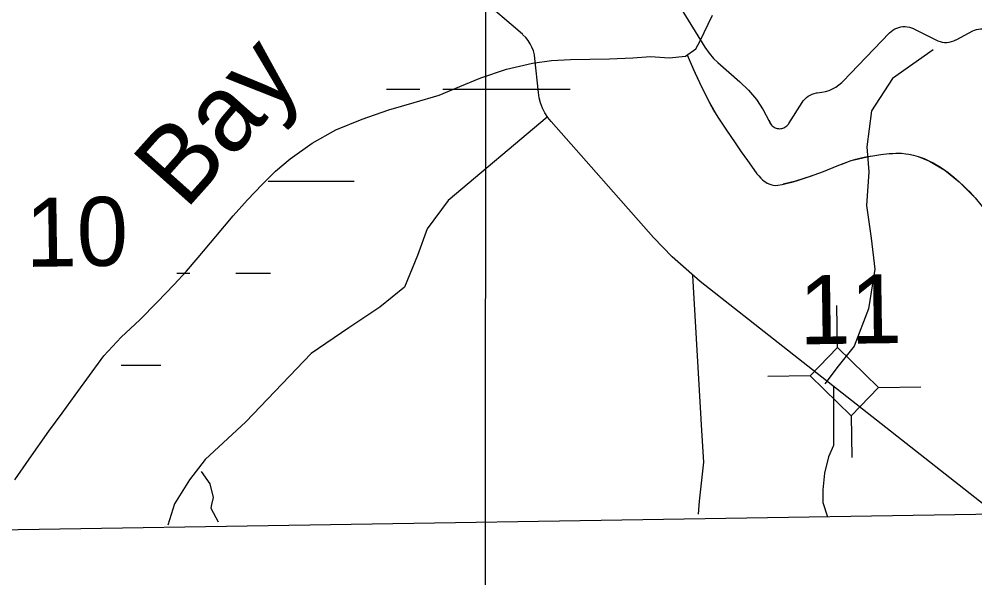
# Model space of a CAD drawing. Extents: x 2480962 to 2688785, y 277103 to 599240.
# Drawn here: x 2534096 to 2540333, y 549737 to 553384 of the extents above; entities that cross this region are included whole.
import ezdxf

# ---------------------------------------------------------------- set-up
doc = ezdxf.new("R2010")
doc.units = 0
for name, color, linetype in [('Divided_Highway', 7, 'Continuous'), ('Level 42', 7, 'Continuous'), ('Narrow River Creek and Branch and Slough', 7, 'Continuous'), ('Section Lines', 7, 'Continuous'), ('Section Numbers', 7, 'Continuous'), ('Swamps', 7, 'Continuous'), ('Uninventoried Roads and Features', 7, 'Continuous')]:
    doc.layers.add(name, color=color, linetype=linetype)

msp = doc.modelspace()

# ---------------------------------------------------------------- linework, layer by layer
at = {"layer": 'Divided_Highway'}
msp.add_line((2519678.265, 549823.789), (2559042.308, 550450.169), dxfattribs=at)
at = {"layer": 'Narrow River Creek and Branch and Slough'}
for points in [[(2534068.208, 550376.972), (2534160.382, 550512.106), (2534290.184, 550693.695), (2534375.883, 550811.218), (2534461.582, 550928.742), (2534555.07, 551056.949), (2534648.562, 551185.155), (2534761.382, 551307.011), (2534883.355, 551421.112), (2534995.981, 551535.882), (2535107.649, 551651.63), (2535186.809, 551739.065), (2535263.932, 551828.313), (2535378.515, 551964.677), (2535492.975, 552101.188), (2535585.353, 552204.194), (2535680.622, 552304.752), (2535769.286, 552390.658), (2535863.455, 552471.243), (2536006.882, 552575.55), (2536162.245, 552660.543), (2536334.127, 552731.674), (2536509.316, 552792.388), (2536672.827, 552839.054), (2536835.724, 552886.935), (2536972.435, 552943.642), (2537109.034, 553001.864), (2537275.439, 553056.691), (2537446.008, 553096.562), (2537569.771, 553113.355), (2537694.039, 553121.264), (2537820.855, 553122.566), (2537947.62, 553124.903), (2538100.759, 553132.385), (2538216.918, 553139.338), (2538338.56, 553130.512), (2538444.085, 553142.597), (2538512.162, 553191.149), (2538537.975, 553239.095), (2538620.365, 553409.431)], [(2538454.698, 553150.167), (2538494.311, 553059.35), (2538536.1, 552969.478), (2538592.102, 552854.735), (2538655.198, 552743.885), (2538710.965, 552659.552), (2538768.278, 552576.353), (2538808.563, 552518.735), (2538848.993, 552461.218), (2538851.185, 552458.059)], [(2539459.174, 552435.369), (2539525.344, 552460.35), (2539648.67, 552490.086), (2539651.062, 552490.396)], [(2539948.306, 552491.354), (2539963.563, 552487.781), (2540037.387, 552457.88), (2540137.469, 552398.177), (2540229.849, 552322.447), (2540335.289, 552217.196), (2540380.163, 552160.266), (2540417.625, 552097.84), (2540505.544, 551903.519), (2540591.624, 551709.168), (2540661.643, 551566.203), (2540737.872, 551425.818), (2540774.546, 551369.747), (2540837.839, 551292.038), (2540882.533, 551248.453)], [(2539080.578, 552308.148), (2539165.292, 552327.964), (2539272.584, 552363.421)]]:
    msp.add_lwpolyline(points, dxfattribs=at)
at = {"layer": 'Section Lines'}
msp.add_line((2537138.621, 554641.927), (2537136.927, 549377.776), dxfattribs=at)
at = {"layer": 'Swamps'}
for points in [[(2538454.698, 553150.167), (2538474.166, 553104.593), (2538504.596, 553036.823), (2538536.1, 552969.478), (2538563.642, 552911.862), (2538584.854, 552868.945), (2538601.319, 552837.06), (2538627.275, 552789.927), (2538655.198, 552743.885), (2538710.965, 552659.552), (2538768.278, 552576.353), (2538808.563, 552518.735), (2538848.993, 552461.218), (2538889.263, 552403.175), (2538910.739, 552374.58), (2538922.429, 552360.353), (2538934.99, 552346.158), (2538946.595, 552334.803), (2538957.684, 552325.873), (2538967.973, 552318.932), (2538977.34, 552313.594), (2538994.336, 552306.078), (2539007.397, 552302.118), (2539017.265, 552300.173), (2539032.024, 552299.034), (2539046.533, 552300.184), (2539076.118, 552305.628), (2539102.089, 552311.286), (2539147.63, 552322.932), (2539181.78, 552332.891), (2539232.83, 552349.338), (2539283.464, 552367.016), (2539344.113, 552390.18), (2539433.665, 552426.55), (2539478.968, 552444.089), (2539525.344, 552460.35), (2539555.952, 552469.617), (2539582.876, 552476.632), (2539630.24, 552486.779), (2539665.909, 552492.903), (2539719.52, 552500.275), (2539773.109, 552506.193), (2539796.773, 552508.102), (2539817.575, 552508.917), (2539854.119, 552508.256), (2539881.573, 552505.875), (2539902.152, 552502.95), (2539932.941, 552496.611), (2539963.563, 552487.781), (2540001.326, 552473.871), (2540032.966, 552459.99), (2540059.691, 552446.578), (2540082.421, 552433.899), (2540101.861, 552422.103), (2540135.006, 552399.929), (2540159.25, 552382.059), (2540194.859, 552353.347), (2540229.849, 552322.447), (2540257.658, 552296.595), (2540281.318, 552273.865), (2540301.391, 552253.757), (2540334.819, 552217.731)], [(2536492.303, 552926.039), (2536710.412, 552926.042)], [(2536860.412, 552926.044), (2537692.231, 552926.056)], [(2535720.162, 552326.022), (2535960.424, 552326.025)], [(2535960.424, 552326.025), (2536281.354, 552326.03)], [(2535125.046, 551726.007), (2535210.437, 551726.009)], [(2535510.437, 551726.013), (2535735.137, 551726.016)], [(2534760.449, 551125.996), (2535020.857, 551126)]]:
    msp.add_lwpolyline(points, dxfattribs=at)
at = {"layer": 'Uninventoried Roads and Features'}
for p, q in [((2537379.48, 553285.253), (2535914.736, 554553.985)), ((2538169.708, 553851.003), (2538571.505, 553200.844)), ((2539933.506, 553321.377), (2540077.255, 553248.259)), ((2540210.614, 553249.484), (2540318.425, 553306.838)), ((2539471.067, 552977.501), (2539776.482, 553294.899)), ((2537484.364, 552904.238), (2537461.689, 553127.038)), ((2538655.632, 553101.463), (2538799.266, 552975.635)), ((2539303.043, 552903.041), (2539333.082, 552907.205)), ((2539118.198, 552701.932), (2539204.751, 552839.547)), ((2538235.445, 551959.631), (2537567.302, 552714.889)), ((2538990.267, 552718.537), (2538997.377, 552702.89)), ((2540394.167, 550212.84), (2538540.419, 551671.713)), ((2539435.421, 551239.568), (2539431.185, 551514.491)), ((2539435.421, 551239.568), (2539257.212, 551055.782)), ((2539704.64, 550978.52), (2539435.421, 551239.568)), ((2539257.212, 551055.782), (2538982.29, 551051.545)), ((2539257.212, 551055.782), (2539526.431, 550794.734)), ((2539526.431, 550794.734), (2539704.64, 550978.52)), ((2539704.64, 550978.52), (2539979.562, 550982.756)), ((2539526.402, 550796.631), (2539530.638, 550521.709))]:
    msp.add_line(p, q, dxfattribs=at)
for points in [[(2539776.482, 553294.899), (2539786.705, 553304.466), (2539797.871, 553312.912), (2539809.86, 553320.144), (2539822.537, 553326.084), (2539835.767, 553330.665), (2539849.404, 553333.84), (2539863.297, 553335.57), (2539877.295, 553335.839), (2539891.245, 553334.644), (2539904.993, 553331.996), (2539918.39, 553327.927), (2539931.287, 553322.48), (2539933.506, 553321.377)], [(2540318.425, 553306.838), (2540330.355, 553312.404), (2540342.8, 553316.693), (2540355.626, 553319.657), (2540368.691, 553321.264), (2540381.853, 553321.496), (2540394.967, 553320.351), (2540407.89, 553317.843), (2540420.479, 553313.997), (2540432.597, 553308.856), (2540444.112, 553302.476), (2540454.897, 553294.928), (2540464.834, 553286.294), (2540473.814, 553276.668), (2540481.738, 553266.157), (2540488.521, 553254.874), (2540494.086, 553242.945), (2540498.375, 553230.499), (2540501.338, 553217.673), (2540502.946, 553204.608), (2540503.238, 553197.849)], [(2537461.689, 553127.038), (2537457.813, 553152.037), (2537451.347, 553176.495), (2537442.358, 553200.143), (2537430.948, 553222.721), (2537417.239, 553243.983), (2537401.384, 553263.695), (2537383.555, 553281.643), (2537379.48, 553285.253)], [(2540077.255, 553248.259), (2540091.076, 553242.118), (2540105.462, 553237.454), (2540120.257, 553234.32), (2540135.298, 553232.751), (2540150.421, 553232.761), (2540165.46, 553234.352), (2540180.251, 553237.507), (2540194.63, 553242.191), (2540208.441, 553248.352), (2540210.614, 553249.484)], [(2538571.505, 553200.844), (2538597.662, 553163.09), (2538627.623, 553128.278), (2538655.632, 553101.463)], [(2540059.6, 553183.713), (2539794.726, 552995.932), (2539657.614, 552785.194), (2539627.044, 552551.143), (2539641.536, 552387.329), (2539626.159, 552167.042), (2539655.011, 551955.214), (2539679.869, 551751.04), (2539638.136, 551493.643), (2539544.081, 551248.881), (2539440.284, 551117.833), (2539353.54, 551004.44)], [(2538799.266, 552975.635), (2538856.244, 552920.189), (2538907.114, 552859.091), (2538951.318, 552793.01), (2538988.374, 552722.671), (2538993.63, 552711.028)], [(2539333.082, 552907.205), (2539357.398, 552911.883), (2539381.092, 552919.077), (2539403.903, 552928.71), (2539425.584, 552940.673), (2539445.893, 552954.838), (2539464.613, 552971.047), (2539471.067, 552977.501)], [(2537567.302, 552714.889), (2537545.324, 552742.521), (2537526.355, 552772.3), (2537510.602, 552803.898), (2537498.238, 552836.97), (2537489.4, 552871.153), (2537484.364, 552904.238)], [(2539204.751, 552839.547), (2539213.106, 552851.406), (2539222.656, 552862.327), (2539233.295, 552872.19), (2539244.906, 552880.886), (2539257.363, 552888.321), (2539270.528, 552894.414), (2539284.259, 552899.097), (2539298.404, 552902.318), (2539303.043, 552903.041)], [(2537541.206, 552744.387), (2536895.183, 552200.574), (2536757.625, 552014.919), (2536695.127, 551840.169), (2536610.03, 551634.158), (2536450.257, 551504.106), (2536248.114, 551369.485), (2536002.188, 551201.321), (2535574.02, 550756.043), (2535310.21, 550508.447), (2535208.342, 550377.431), (2535108.884, 550219.434), (2535065.024, 550081.666)], [(2538993.63, 552711.028), (2538996.97, 552704.421), (2539000.983, 552698.2), (2539005.623, 552692.432), (2539010.841, 552687.18), (2539016.579, 552682.503), (2539022.774, 552678.452), (2539029.359, 552675.07), (2539036.262, 552672.395), (2539043.406, 552670.456), (2539050.714, 552669.274), (2539058.105, 552668.863), (2539065.499, 552669.227), (2539072.814, 552670.361), (2539079.971, 552672.255), (2539086.89, 552674.886), (2539093.497, 552678.226), (2539099.718, 552682.237), (2539105.486, 552686.878), (2539110.737, 552692.095), (2539115.415, 552697.833), (2539118.198, 552701.932)], [(2538540.419, 551671.713), (2538356.435, 551832.791), (2538235.445, 551959.631)], [(2538490.684, 551710.854), (2538548.533, 550699.555), (2538561.884, 550491.329), (2538533.587, 550238.016), (2538527.381, 550152.988)], [(2539410.062, 550987.316), (2539410.902, 550600.079), (2539377.483, 550526.179), (2539350.436, 550419.572), (2539340.784, 550311.326), (2539340.331, 550228.325), (2539370.914, 550136.192)], [(2535284.577, 550430.816), (2535340.03, 550350.678), (2535362.862, 550260.346), (2535350.149, 550215.742), (2535346.703, 550192.524), (2535394.613, 550102.609)]]:
    msp.add_lwpolyline(points, dxfattribs=at)

# ---------------------------------------------------------------- texts
at = {"layer": 'Level 42'}
msp.add_text('Bay', height=500, rotation=48.2540722, dxfattribs=at).set_placement((2535181.683, 552132.465))
at = {"layer": 'Section Numbers'}
for s, rotation, p in [('10', 0.8219972, (2534139.966, 551766.417)), ('11', 0.8219944, (2539188.727, 551260.42))]:
    msp.add_text(s, height=450, rotation=rotation, dxfattribs=at).set_placement(p)

doc.saveas('drawing.dxf')
